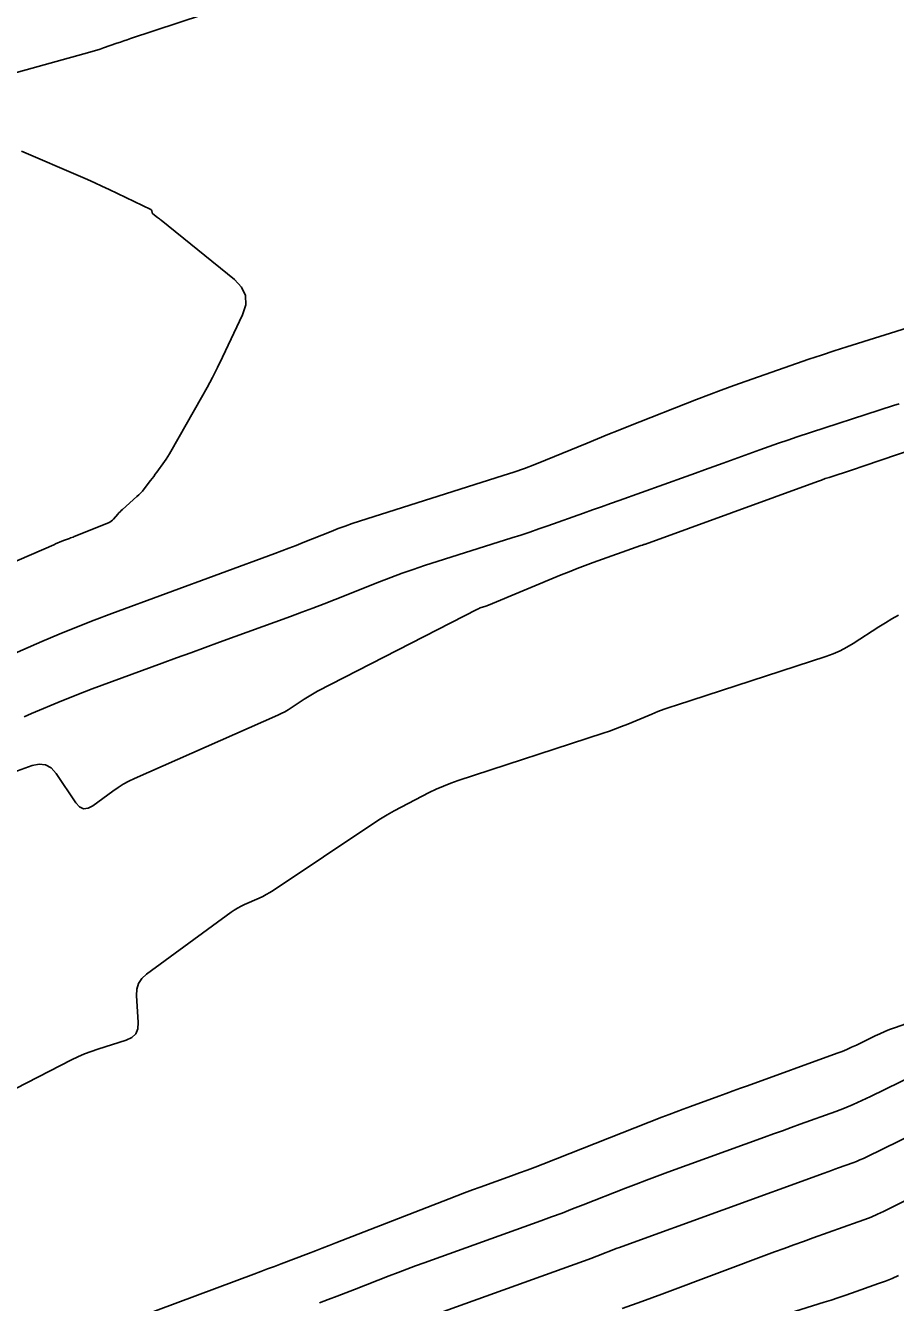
# Model space of a CAD drawing. Extents: x 658976 to 668721, y 639543 to 647196.
# Drawn here: x 662525.5 to 662592.9, y 642050 to 642148.9 of the extents above; entities that cross this region are included whole.
import ezdxf

# ---------------------------------------------------------------- set-up
doc = ezdxf.new("R2010")
doc.units = 0
doc.layers.add('Ex_Major Contours', color=7, linetype='Continuous')
doc.layers.add('Ex_Minor Contours', color=7, linetype='Continuous')

msp = doc.modelspace()

# ---------------------------------------------------------------- linework, layer by layer
at = {"layer": 'Ex_Major Contours'}
for points in [[(662523.832, 642145.036), (662530.439, 642146.866), (662530.706, 642146.943), (662530.97, 642147.023), (662531.234, 642147.108), (662531.496, 642147.197), (662532.542, 642147.563), (662532.804, 642147.653), (662533.066, 642147.743), (662533.329, 642147.831), (662533.592, 642147.918), (662539.179, 642149.75)], [(662596.771, 642126.446), (662589.091, 642124.038), (662588.11, 642123.727), (662587.133, 642123.407), (662586.158, 642123.08), (662585.186, 642122.745), (662581.301, 642121.388), (662580.332, 642121.044), (662579.366, 642120.691), (662578.404, 642120.329), (662577.445, 642119.958), (662572.196, 642117.897), (662571.385, 642117.577), (662570.576, 642117.252), (662569.768, 642116.925), (662568.961, 642116.594), (662565.738, 642115.261), (662564.929, 642114.937), (662564.113, 642114.63), (662563.292, 642114.34), (662562.464, 642114.068), (662551.326, 642110.538), (662550.77, 642110.357), (662550.219, 642110.165), (662549.671, 642109.963), (662549.126, 642109.751), (662546.956, 642108.882), (662546.413, 642108.666), (662545.868, 642108.455), (662545.322, 642108.247), (662544.774, 642108.043), (662532.153, 642103.396), (662530.78, 642102.879), (662529.415, 642102.343), (662528.058, 642101.787), (662526.709, 642101.212), (662519.09, 642097.899)], [(662548.24, 642050.002), (662548.917, 642050.26), (662549.592, 642050.519), (662550.268, 642050.779), (662550.943, 642051.041), (662553.641, 642052.092), (662554.316, 642052.352), (662554.993, 642052.608), (662555.672, 642052.86), (662556.352, 642053.107), (662565.372, 642056.353), (662566.199, 642056.654), (662567.023, 642056.961), (662567.845, 642057.273), (662568.665, 642057.592), (662571.939, 642058.879), (662572.759, 642059.198), (662573.581, 642059.511), (662574.404, 642059.819), (662575.23, 642060.122), (662582.718, 642062.837), (662583.406, 642063.087), (662584.095, 642063.337), (662584.784, 642063.586), (662585.473, 642063.836), (662588.228, 642064.835), (662588.913, 642065.093), (662589.591, 642065.37), (662590.261, 642065.664), (662590.923, 642065.977), (662595.53, 642068.225)]]:
    msp.add_lwpolyline(points, dxfattribs=at)
at = {"layer": 'Ex_Minor Contours'}
for points in [[(662525.145, 642139.188), (662529.703, 642137.246), (662530.262, 642137.004), (662530.819, 642136.756), (662531.372, 642136.501), (662531.923, 642136.24), (662535.158, 642134.684), (662535.185, 642134.667), (662535.206, 642134.646), (662535.222, 642134.62), (662535.231, 642134.59), (662535.257, 642134.461), (662535.266, 642134.43), (662535.28, 642134.402), (662535.299, 642134.378), (662535.323, 642134.356), (662535.687, 642134.072), (662535.756, 642134.018), (662535.825, 642133.964), (662535.893, 642133.909), (662535.962, 642133.854), (662541.638, 642129.27), (662542.201, 642128.675), (662542.493, 642128.019), (662542.516, 642127.301), (662542.268, 642126.521), (662540.722, 642123.246), (662540.339, 642122.455), (662539.941, 642121.671), (662539.528, 642120.895), (662539.101, 642120.127), (662536.725, 642115.951), (662536.606, 642115.748), (662536.481, 642115.548), (662536.351, 642115.351), (662536.216, 642115.158), (662535.628, 642114.341), (662535.508, 642114.176), (662535.387, 642114.011), (662535.265, 642113.848), (662535.141, 642113.686), (662534.645, 642113.037), (662534.517, 642112.879), (662534.383, 642112.727), (662534.24, 642112.582), (662534.091, 642112.443), (662532.967, 642111.452), (662532.874, 642111.366), (662532.783, 642111.277), (662532.696, 642111.185), (662532.612, 642111.09), (662532.283, 642110.703), (662532.197, 642110.613), (662532.101, 642110.535), (662531.997, 642110.469), (662531.883, 642110.416), (662529.234, 642109.355), (662529.139, 642109.317), (662529.043, 642109.28), (662528.947, 642109.243), (662528.851, 642109.208), (662528.403, 642109.042), (662528.338, 642109.018), (662528.275, 642108.993), (662528.211, 642108.967), (662528.148, 642108.94), (662527.897, 642108.831), (662527.834, 642108.804), (662527.771, 642108.776), (662527.708, 642108.749), (662527.645, 642108.722), (662508.039, 642100.236)], [(662525.337, 642095.397), (662525.924, 642095.638), (662528.264, 642096.621), (662528.85, 642096.863), (662529.439, 642097.099), (662530.03, 642097.328), (662530.625, 642097.55), (662536.055, 642099.548), (662537.159, 642099.953), (662538.263, 642100.357), (662539.367, 642100.76), (662540.472, 642101.163), (662545.983, 642103.165), (662546.853, 642103.485), (662547.72, 642103.811), (662548.585, 642104.144), (662549.447, 642104.483), (662552.892, 642105.852), (662553.756, 642106.187), (662554.626, 642106.506), (662555.501, 642106.81), (662556.381, 642107.098), (662563.139, 642109.245), (662563.838, 642109.471), (662564.536, 642109.702), (662565.231, 642109.94), (662565.924, 642110.184), (662568.693, 642111.17), (662569.385, 642111.417), (662570.077, 642111.664), (662570.77, 642111.91), (662571.462, 642112.157), (662576.641, 642114.004), (662577.357, 642114.26), (662578.073, 642114.517), (662578.788, 642114.775), (662579.503, 642115.035), (662582.361, 642116.074), (662583.077, 642116.331), (662583.795, 642116.581), (662584.515, 642116.826), (662585.237, 642117.064), (662592.698, 642119.49), (662593.139, 642119.634)], [(662522.253, 642090.28), (662525.964, 642091.617), (662526.516, 642091.736), (662527.009, 642091.675), (662527.443, 642091.433), (662527.819, 642091.011), (662529.353, 642088.734), (662529.638, 642088.419), (662529.952, 642088.276), (662530.297, 642088.304), (662530.671, 642088.503), (662532.228, 642089.642), (662532.624, 642089.915), (662533.033, 642090.166), (662533.454, 642090.395), (662533.889, 642090.601), (662544.995, 642095.511), (662545.267, 642095.638), (662545.534, 642095.777), (662545.794, 642095.928), (662546.048, 642096.089), (662547.051, 642096.758), (662547.304, 642096.922), (662547.561, 642097.078), (662547.823, 642097.227), (662548.089, 642097.368), (662560.484, 642103.733), (662560.551, 642103.766), (662560.62, 642103.796), (662560.689, 642103.824), (662560.76, 642103.848), (662561.046, 642103.942), (662561.117, 642103.966), (662561.188, 642103.991), (662561.258, 642104.018), (662561.328, 642104.046), (662566.97, 642106.38), (662567.584, 642106.63), (662568.202, 642106.872), (662568.823, 642107.106), (662569.446, 642107.333), (662573.138, 642108.648), (662573.257, 642108.691), (662573.375, 642108.733), (662573.405, 642108.743), (662573.435, 642108.754), (662573.464, 642108.765), (662573.494, 642108.775), (662586.83, 642113.625), (662587.128, 642113.732), (662587.426, 642113.836), (662587.726, 642113.937), (662588.026, 642114.036), (662589.229, 642114.428), (662589.529, 642114.526), (662589.829, 642114.625), (662590.129, 642114.726), (662590.429, 642114.827), (662598.179, 642117.469)], [(662593.095, 642103.263), (662592.583, 642102.97), (662592.077, 642102.666), (662591.577, 642102.353), (662589.59, 642101.076), (662589.085, 642100.774), (662588.564, 642100.506), (662588.027, 642100.273), (662587.474, 642100.073), (662575.882, 642096.304), (662575.403, 642096.143), (662574.927, 642095.973), (662574.454, 642095.793), (662573.985, 642095.604), (662572.114, 642094.831), (662571.645, 642094.642), (662571.173, 642094.462), (662570.697, 642094.291), (662570.217, 642094.129), (662558.981, 642090.455), (662558.405, 642090.254), (662557.838, 642090.031), (662557.28, 642089.785), (662556.732, 642089.517), (662554.557, 642088.4), (662554.018, 642088.114), (662553.488, 642087.812), (662552.966, 642087.495), (662552.453, 642087.164), (662544.632, 642081.947), (662544.373, 642081.782), (662544.108, 642081.629), (662543.836, 642081.487), (662543.558, 642081.357), (662542.434, 642080.86), (662542.157, 642080.729), (662541.888, 642080.583), (662541.628, 642080.423), (662541.376, 642080.249), (662534.83, 642075.463), (662534.464, 642075.126), (662534.212, 642074.737), (662534.075, 642074.293), (662534.052, 642073.797), (662534.19, 642071.703), (662534.158, 642071.225), (662533.992, 642070.839), (662533.692, 642070.545), (662533.258, 642070.342), (662531.07, 642069.654), (662530.543, 642069.476), (662530.025, 642069.277), (662529.516, 642069.055), (662529.016, 642068.812), (662510.033, 642059.069)], [(662528.32, 642046.701), (662543.144, 642052.232), (662543.675, 642052.43), (662544.205, 642052.63), (662544.735, 642052.83), (662545.265, 642053.031), (662547.384, 642053.836), (662547.913, 642054.038), (662548.442, 642054.241), (662548.971, 642054.445), (662549.499, 642054.65), (662558.269, 642058.065), (662558.871, 642058.297), (662559.475, 642058.525), (662560.081, 642058.75), (662560.687, 642058.97), (662563.117, 642059.844), (662563.724, 642060.065), (662564.329, 642060.29), (662564.932, 642060.52), (662565.534, 642060.754), (662574.766, 642064.381), (662575.316, 642064.595), (662575.866, 642064.805), (662576.418, 642065.012), (662576.971, 642065.214), (662579.187, 642066.018), (662579.741, 642066.219), (662580.295, 642066.42), (662580.849, 642066.62), (662581.403, 642066.821), (662588.342, 642069.336), (662588.721, 642069.479), (662589.095, 642069.632), (662589.465, 642069.794), (662589.832, 642069.967), (662591.288, 642070.678), (662591.654, 642070.85), (662592.025, 642071.011), (662592.4, 642071.162), (662592.78, 642071.302), (662607.23, 642076.394)], [(662553.607, 642047.816), (662569.327, 642053.473), (662569.525, 642053.545), (662569.722, 642053.619), (662569.919, 642053.693), (662570.115, 642053.77), (662570.898, 642054.077), (662571.094, 642054.154), (662571.291, 642054.229), (662571.488, 642054.302), (662571.686, 642054.375), (662587.343, 642060.053), (662587.619, 642060.154), (662587.896, 642060.254), (662588.172, 642060.354), (662588.449, 642060.454), (662589.555, 642060.855), (662589.831, 642060.959), (662590.103, 642061.07), (662590.372, 642061.189), (662590.637, 642061.314), (662601.781, 642066.753)], [(662571.677, 642049.558), (662573.213, 642050.116), (662574.746, 642050.683), (662583.499, 642053.945), (662584.244, 642054.221), (662584.99, 642054.494), (662585.738, 642054.764), (662586.486, 642055.03), (662589.978, 642056.266), (662590.477, 642056.45), (662590.969, 642056.649), (662591.456, 642056.862), (662591.937, 642057.089), (662593.848, 642058.024)], [(662574.682, 642046.089), (662587.343, 642050.046), (662587.874, 642050.215), (662588.403, 642050.388), (662588.931, 642050.567), (662589.457, 642050.75), (662591.558, 642051.494), (662592.08, 642051.687), (662592.596, 642051.895), (662593.105, 642052.118)]]:
    msp.add_lwpolyline(points, dxfattribs=at)

doc.saveas('drawing.dxf')
